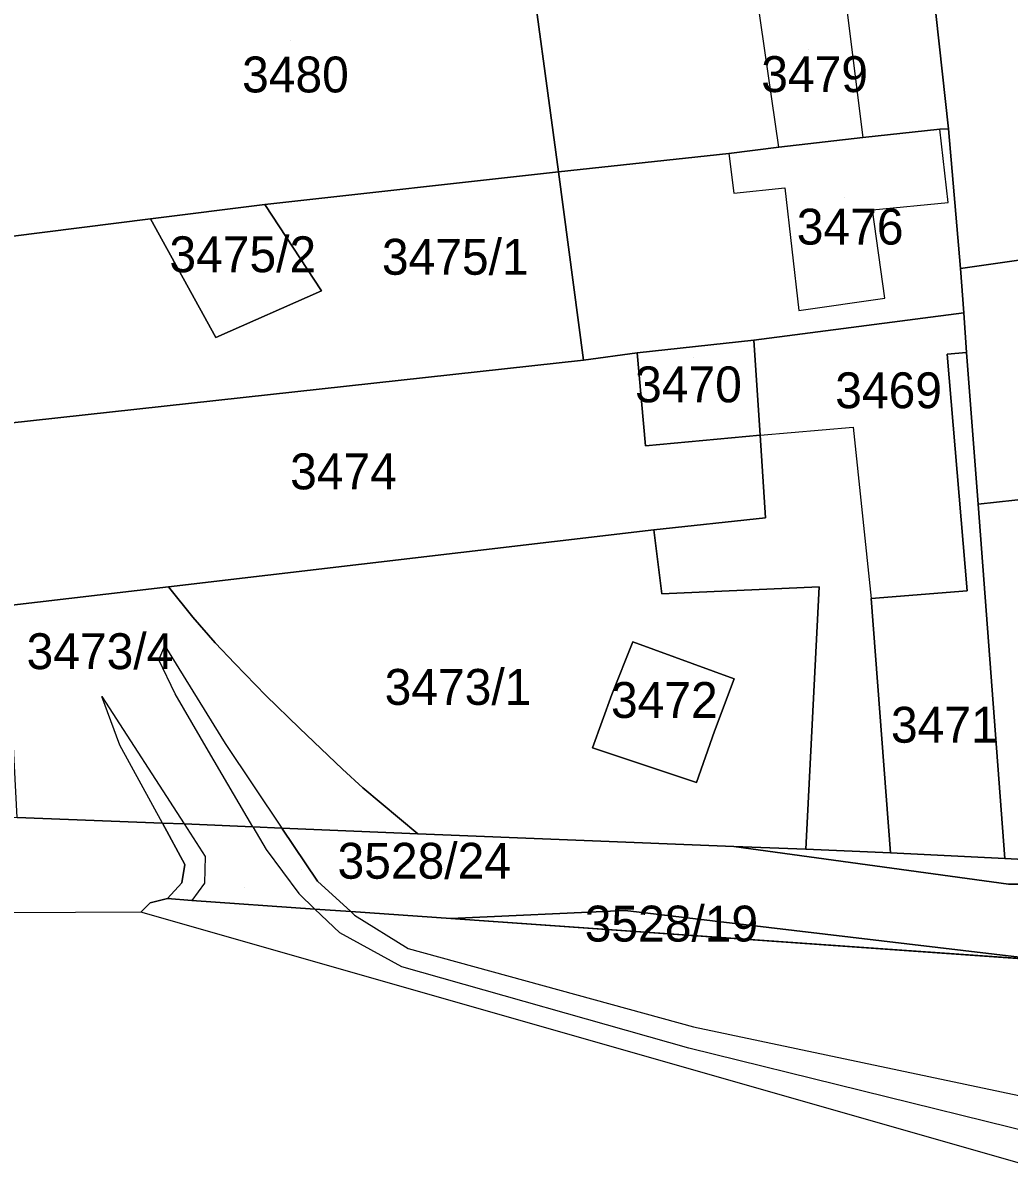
# Model space of a CAD drawing. Extents: x -262657 to -261595, y -1238015 to -1237156.
# Drawn here: x -262324.2 to -262269.2, y -1237566 to -1237502.5 of the extents above; entities that cross this region are included whole.
import ezdxf

# ---------------------------------------------------------------- set-up
doc = ezdxf.new("R2010")
doc.units = 0
for name, color, linetype in [('body_kn', 7, 'Continuous'), ('kladpar_druhypozemkov', 7, 'Continuous'), ('kladpar_hranice', 7, 'Continuous'), ('kladpar_parcelnecisla', 7, 'Continuous'), ('kladpar_plochy', 7, 'Continuous'), ('kladpar_sipky', 7, 'Continuous'), ('zappar_hrandruhpozemk', 7, 'Continuous')]:
    doc.layers.add(name, color=color, linetype=linetype)

msp = doc.modelspace()

# ---------------------------------------------------------------- linework, layer by layer
at = {"layer": 'body_kn'}
for p, q in [((-262273.09, -1237508.39), (-262273.09, -1237508.39)), ((-262272.6, -1237508.36), (-262272.6, -1237508.36)), ((-262277.39, -1237508.85), (-262277.39, -1237508.85)), ((-262284.85, -1237509.74), (-262284.85, -1237509.74)), ((-262284.85, -1237509.74), (-262284.85, -1237509.74)), ((-262282.06, -1237509.39), (-262282.06, -1237509.39)), ((-262282.06, -1237509.39), (-262282.06, -1237509.39)), ((-262294.34, -1237510.76), (-262294.34, -1237510.76)), ((-262281.74, -1237511.65), (-262281.74, -1237511.65)), ((-262284.57, -1237511.96), (-262284.57, -1237511.96)), ((-262310.72, -1237512.59), (-262310.72, -1237512.59)), ((-262276.84, -1237512.88), (-262276.84, -1237512.88)), ((-262272.63, -1237512.47), (-262272.63, -1237512.47)), ((-262317.09, -1237513.38), (-262317.09, -1237513.38)), ((-262317.09, -1237513.38), (-262317.09, -1237513.38)), ((-262271.94, -1237516.16), (-262271.94, -1237516.16)), ((-262271.94, -1237516.16), (-262271.94, -1237516.16)), ((-262307.55, -1237517.4), (-262307.55, -1237517.4)), ((-262276.16, -1237517.81), (-262276.16, -1237517.81)), ((-262280.95, -1237518.5), (-262280.95, -1237518.5)), ((-262271.76, -1237518.62), (-262271.76, -1237518.62)), ((-262271.76, -1237518.62), (-262271.76, -1237518.62)), ((-262313.45, -1237520), (-262313.45, -1237520)), ((-262283.46, -1237520.15), (-262283.46, -1237520.15)), ((-262283.46, -1237520.15), (-262283.46, -1237520.15)), ((-262292.96, -1237521.27), (-262292.96, -1237521.27)), ((-262289.96, -1237520.85), (-262289.96, -1237520.85)), ((-262272.69, -1237520.92), (-262272.69, -1237520.92)), ((-262271.61, -1237520.83), (-262271.61, -1237520.83)), ((-262277.92, -1237525), (-262277.92, -1237525)), ((-262283.11, -1237525.44), (-262283.11, -1237525.44)), ((-262283.11, -1237525.44), (-262283.11, -1237525.44)), ((-262289.49, -1237526.04), (-262289.49, -1237526.04)), ((-262270.96, -1237529.28), (-262270.96, -1237529.28)), ((-262282.8, -1237530.05), (-262282.8, -1237530.05)), ((-262289.03, -1237530.71), (-262289.03, -1237530.71)), ((-262316.09, -1237533.89), (-262316.09, -1237533.89)), ((-262316.09, -1237533.89), (-262316.09, -1237533.89)), ((-262279.82, -1237533.9), (-262279.82, -1237533.9)), ((-262288.58, -1237534.28), (-262288.58, -1237534.28)), ((-262276.91, -1237534.55), (-262276.91, -1237534.55)), ((-262271.57, -1237534.12), (-262271.57, -1237534.12)), ((-262314.73, -1237535.59), (-262314.73, -1237535.59)), ((-262316.3, -1237537.19), (-262316.3, -1237537.19)), ((-262313.49, -1237537.02), (-262313.49, -1237537.02)), ((-262290.2, -1237536.96), (-262290.2, -1237536.96)), ((-262290.2, -1237536.96), (-262290.2, -1237536.96)), ((-262316.63, -1237537.97), (-262316.63, -1237537.97)), ((-262312.39, -1237538.16), (-262312.39, -1237538.16)), ((-262284.55, -1237539.02), (-262284.55, -1237539.02)), ((-262319.8, -1237540), (-262319.8, -1237540)), ((-262315.71, -1237539.86), (-262315.71, -1237539.86)), ((-262310.67, -1237539.95), (-262310.67, -1237539.95)), ((-262291.37, -1237539.9), (-262291.37, -1237539.9)), ((-262308.79, -1237541.77), (-262308.79, -1237541.77)), ((-262285.65, -1237541.93), (-262285.65, -1237541.93)), ((-262318.8, -1237542.71), (-262318.8, -1237542.71)), ((-262312.93, -1237542.62), (-262312.93, -1237542.62)), ((-262292.46, -1237542.86), (-262292.46, -1237542.86)), ((-262313.85, -1237543.06), (-262313.85, -1237543.06)), ((-262306.38, -1237544.06), (-262306.38, -1237544.06)), ((-262286.65, -1237544.8), (-262286.65, -1237544.8)), ((-262305.26, -1237545.09), (-262305.26, -1237545.09)), ((-262316.43, -1237547.07), (-262316.43, -1237547.07)), ((-262316.43, -1237547.07), (-262316.43, -1237547.07)), ((-262315.22, -1237547.11), (-262315.22, -1237547.11)), ((-262315.22, -1237547.11), (-262315.22, -1237547.11)), ((-262311.39, -1237547.27), (-262311.39, -1237547.27)), ((-262311.39, -1237547.27), (-262311.39, -1237547.27)), ((-262309.76, -1237547.34), (-262309.76, -1237547.34)), ((-262302.19, -1237547.65), (-262302.19, -1237547.65)), ((-262310.65, -1237548.53), (-262310.65, -1237548.53)), ((-262284.57, -1237548.36), (-262284.57, -1237548.36)), ((-262284.57, -1237548.36), (-262284.57, -1237548.36)), ((-262280.56, -1237548.52), (-262280.56, -1237548.52)), ((-262314.05, -1237548.93), (-262314.05, -1237548.93)), ((-262275.85, -1237548.71), (-262275.85, -1237548.71)), ((-262275.85, -1237548.71), (-262275.85, -1237548.71)), ((-262269.47, -1237549.04), (-262269.47, -1237549.04)), ((-262269.47, -1237549.04), (-262269.47, -1237549.04)), ((-262315.18, -1237549.37), (-262315.18, -1237549.37)), ((-262315.35, -1237550.39), (-262315.35, -1237550.39)), ((-262314.08, -1237550.4), (-262314.08, -1237550.4)), ((-262307.78, -1237550.29), (-262307.78, -1237550.29)), ((-262269.27, -1237550.46), (-262269.27, -1237550.46)), ((-262269.27, -1237550.46), (-262269.27, -1237550.46)), ((-262308.83, -1237550.99), (-262308.83, -1237550.99)), ((-262317.1, -1237551.5), (-262317.1, -1237551.5)), ((-262316.14, -1237551.27), (-262316.14, -1237551.27)), ((-262316.14, -1237551.27), (-262316.14, -1237551.27)), ((-262314.79, -1237551.37), (-262314.79, -1237551.37)), ((-262317.63, -1237552.02), (-262317.63, -1237552.02)), ((-262307.93, -1237551.85), (-262307.93, -1237551.85)), ((-262305.92, -1237551.99), (-262305.92, -1237551.99)), ((-262305.92, -1237551.99), (-262305.92, -1237551.99)), ((-262305.71, -1237552.19), (-262305.71, -1237552.19)), ((-262300.35, -1237552.38), (-262300.35, -1237552.38)), ((-262300.35, -1237552.38), (-262300.35, -1237552.38)), ((-262290.64, -1237551.94), (-262290.64, -1237551.94)), ((-262306.53, -1237553.18), (-262306.53, -1237553.18)), ((-262302.73, -1237554.04), (-262302.73, -1237554.04)), ((-262303.08, -1237555.07), (-262303.08, -1237555.07)), ((-262286.82, -1237558.42), (-262286.82, -1237558.42)), ((-262287.08, -1237559.6), (-262287.08, -1237559.6))]:
    msp.add_line(p, q, dxfattribs=at)
at = {"layer": 'kladpar_druhypozemkov'}
for p, q in [((-262309.28, -1237503.43), (-262309.28, -1237503.43)), ((-262280.42, -1237503.93), (-262280.42, -1237503.93)), ((-262278.41, -1237512.21), (-262278.41, -1237512.21)), ((-262312.18, -1237514.47), (-262312.18, -1237514.47)), ((-262299.99, -1237514.47), (-262299.99, -1237514.47)), ((-262286.83, -1237521.1), (-262286.83, -1237521.1)), ((-262275.97, -1237522.44), (-262275.97, -1237522.44)), ((-262306.45, -1237526.81), (-262306.45, -1237526.81)), ((-262319.64, -1237536.96), (-262319.64, -1237536.96)), ((-262299.66, -1237538.6), (-262299.66, -1237538.6)), ((-262288.3, -1237539.38), (-262288.3, -1237539.38)), ((-262273.52, -1237540.36), (-262273.52, -1237540.36)), ((-262311.85, -1237550.66), (-262311.85, -1237550.66)), ((-262291.47, -1237552.68), (-262291.47, -1237552.68))]:
    msp.add_line(p, q, dxfattribs=at)
at = {"layer": 'kladpar_hranice'}
for p, q in [((-262269.27, -1237550.46), (-262284.57, -1237548.36)), ((-262284.57, -1237548.36), (-262269.27, -1237550.46)), ((-262266.92, -1237554.73), (-262300.35, -1237552.38))]:
    msp.add_line(p, q, dxfattribs=at)
for points in [[(-262275, -1237481.7), (-262253.7, -1237488.58), (-262252.4, -1237496.67), (-262250.53, -1237510.33), (-262257.99, -1237511.25), (-262257.63, -1237514.11), (-262271.94, -1237516.16), (-262272.6, -1237508.36), (-262274, -1237495.67), (-262274.04, -1237494.95), (-262274.65, -1237486.63), (-262275, -1237481.7)], [(-262274, -1237495.67), (-262272.6, -1237508.36), (-262273.09, -1237508.39), (-262277.39, -1237508.85), (-262282.06, -1237509.39), (-262284.85, -1237509.74), (-262294.34, -1237510.76), (-262296.18, -1237497.18), (-262274, -1237495.67)], [(-262302.16, -1237497.96), (-262297.12, -1237496.83), (-262296.18, -1237497.18), (-262294.34, -1237510.76), (-262310.72, -1237512.59), (-262317.09, -1237513.38), (-262324.89, -1237514.36), (-262325.3, -1237501.49), (-262302.16, -1237497.96)], [(-262271.76, -1237518.62), (-262283.46, -1237520.15), (-262289.96, -1237520.85), (-262292.96, -1237521.27), (-262294.34, -1237510.76), (-262284.85, -1237509.74), (-262282.06, -1237509.39), (-262277.39, -1237508.85), (-262273.09, -1237508.39), (-262272.6, -1237508.36), (-262271.94, -1237516.16), (-262271.76, -1237518.62)], [(-262271.94, -1237516.16), (-262257.63, -1237514.11), (-262257.99, -1237511.25), (-262250.53, -1237510.33), (-262249.59, -1237516.63), (-262249.02, -1237520.46), (-262247.96, -1237527.06), (-262253.94, -1237527.54), (-262265.84, -1237528.72), (-262270.96, -1237529.28), (-262271.61, -1237520.83), (-262271.76, -1237518.62), (-262271.94, -1237516.16)], [(-262317.09, -1237513.38), (-262313.45, -1237520), (-262307.55, -1237517.4), (-262310.72, -1237512.59), (-262294.34, -1237510.76), (-262292.96, -1237521.27), (-262325.13, -1237524.79), (-262324.89, -1237514.36), (-262317.09, -1237513.38)], [(-262317.09, -1237513.38), (-262310.72, -1237512.59), (-262307.55, -1237517.4), (-262313.45, -1237520), (-262317.09, -1237513.38)], [(-262275.85, -1237548.71), (-262280.56, -1237548.52), (-262279.82, -1237533.9), (-262288.58, -1237534.28), (-262289.03, -1237530.71), (-262282.8, -1237530.05), (-262283.11, -1237525.44), (-262283.46, -1237520.15), (-262271.76, -1237518.62), (-262271.61, -1237520.83), (-262272.69, -1237520.92), (-262271.57, -1237534.12), (-262276.91, -1237534.55), (-262275.85, -1237548.71)], [(-262283.46, -1237520.15), (-262283.11, -1237525.44), (-262289.49, -1237526.04), (-262289.96, -1237520.85), (-262283.46, -1237520.15)], [(-262325.13, -1237534.95), (-262325.13, -1237524.79), (-262292.96, -1237521.27), (-262289.96, -1237520.85), (-262289.49, -1237526.04), (-262283.11, -1237525.44), (-262282.8, -1237530.05), (-262289.03, -1237530.71), (-262316.09, -1237533.89), (-262325.13, -1237534.95)], [(-262269.47, -1237549.04), (-262275.85, -1237548.71), (-262276.91, -1237534.55), (-262271.57, -1237534.12), (-262272.69, -1237520.92), (-262271.61, -1237520.83), (-262270.96, -1237529.28), (-262269.47, -1237549.04)], [(-262241.76, -1237550.48), (-262269.47, -1237549.04), (-262270.96, -1237529.28), (-262265.84, -1237528.72), (-262265.82, -1237529.24), (-262265.52, -1237536.87), (-262253.53, -1237536.4), (-262243.58, -1237535.83), (-262241.76, -1237550.48)], [(-262316.09, -1237533.89), (-262289.03, -1237530.71), (-262288.58, -1237534.28)], [(-262316.09, -1237533.89), (-262314.73, -1237535.59), (-262313.49, -1237537.02), (-262312.39, -1237538.16), (-262310.67, -1237539.95), (-262308.79, -1237541.77), (-262306.38, -1237544.06), (-262305.26, -1237545.09), (-262302.19, -1237547.65), (-262309.76, -1237547.34), (-262311.39, -1237547.27), (-262315.22, -1237547.11), (-262316.43, -1237547.07), (-262324.52, -1237546.74), (-262325.13, -1237534.95), (-262316.09, -1237533.89)], [(-262288.58, -1237534.28), (-262279.82, -1237533.9), (-262280.56, -1237548.52), (-262284.57, -1237548.36), (-262302.19, -1237547.65), (-262305.26, -1237545.09), (-262306.38, -1237544.06), (-262308.79, -1237541.77), (-262310.67, -1237539.95), (-262312.39, -1237538.16), (-262313.49, -1237537.02), (-262314.73, -1237535.59), (-262316.09, -1237533.89)], [(-262290.2, -1237536.96), (-262284.55, -1237539.02), (-262285.65, -1237541.93), (-262286.65, -1237544.8), (-262292.46, -1237542.86), (-262291.37, -1237539.9), (-262290.2, -1237536.96)], [(-262290.2, -1237536.96), (-262291.37, -1237539.9), (-262292.46, -1237542.86), (-262286.65, -1237544.8), (-262285.65, -1237541.93), (-262284.55, -1237539.02), (-262290.2, -1237536.96)], [(-262324.52, -1237546.74), (-262316.43, -1237547.07), (-262315.18, -1237549.37), (-262315.35, -1237550.39), (-262316.14, -1237551.27), (-262317.1, -1237551.5), (-262317.63, -1237552.02), (-262339.48, -1237552.13), (-262352.05, -1237548.49), (-262352.22, -1237546.15)], [(-262316.43, -1237547.07), (-262315.22, -1237547.11), (-262311.39, -1237547.27), (-262309.76, -1237547.34), (-262307.78, -1237550.29), (-262305.92, -1237551.99), (-262307.93, -1237551.85), (-262314.79, -1237551.37), (-262316.14, -1237551.27), (-262315.35, -1237550.39), (-262315.18, -1237549.37), (-262316.43, -1237547.07)], [(-262300.35, -1237552.38), (-262305.92, -1237551.99), (-262307.78, -1237550.29), (-262309.76, -1237547.34), (-262302.19, -1237547.65), (-262284.57, -1237548.36)], [(-262284.57, -1237548.36), (-262280.56, -1237548.52), (-262275.85, -1237548.71), (-262269.47, -1237549.04), (-262241.76, -1237550.48), (-262238.68, -1237550.01), (-262238.76, -1237551.55), (-262233.07, -1237552.83), (-262232.32, -1237553), (-262224.57, -1237554.75), (-262222.49, -1237555.21), (-262210.43, -1237558.79), (-262200.33, -1237562.28), (-262190.37, -1237565.77), (-262189.59, -1237566.07), (-262181.83, -1237568.98), (-262172.07, -1237573.52)], [(-262163.92, -1237579.25), (-262199.34, -1237563.75), (-262233.3, -1237554.55), (-262250.47, -1237552.01), (-262250.41, -1237550.47), (-262269.27, -1237550.46)], [(-262269.27, -1237550.46), (-262250.41, -1237550.47), (-262250.47, -1237552.01), (-262233.3, -1237554.55), (-262199.34, -1237563.75), (-262163.92, -1237579.25)], [(-262218.71, -1237580.27), (-262317.63, -1237552.02), (-262317.1, -1237551.5), (-262316.14, -1237551.27)], [(-262316.14, -1237551.27), (-262314.79, -1237551.37), (-262307.93, -1237551.85), (-262305.92, -1237551.99), (-262300.35, -1237552.38), (-262266.92, -1237554.73)], [(-262300.35, -1237552.38), (-262290.64, -1237551.94), (-262266.92, -1237554.73)], [(-262266.92, -1237554.73), (-262290.64, -1237551.94), (-262300.35, -1237552.38)]]:
    msp.add_lwpolyline(points, dxfattribs=at)
at = {"layer": 'kladpar_plochy'}
for p, q in [((-262316.09, -1237533.89), (-262289.03, -1237530.71)), ((-262289.03, -1237530.71), (-262288.58, -1237534.28)), ((-262314.73, -1237535.59), (-262316.09, -1237533.89)), ((-262288.58, -1237534.28), (-262279.82, -1237533.9)), ((-262279.82, -1237533.9), (-262280.56, -1237548.52)), ((-262313.49, -1237537.02), (-262314.73, -1237535.59)), ((-262312.39, -1237538.16), (-262313.49, -1237537.02)), ((-262290.2, -1237536.96), (-262291.37, -1237539.9)), ((-262284.55, -1237539.02), (-262290.2, -1237536.96)), ((-262310.67, -1237539.95), (-262312.39, -1237538.16)), ((-262285.65, -1237541.93), (-262284.55, -1237539.02)), ((-262308.79, -1237541.77), (-262310.67, -1237539.95)), ((-262291.37, -1237539.9), (-262292.46, -1237542.86)), ((-262306.38, -1237544.06), (-262308.79, -1237541.77)), ((-262286.65, -1237544.8), (-262285.65, -1237541.93)), ((-262292.46, -1237542.86), (-262286.65, -1237544.8)), ((-262305.26, -1237545.09), (-262306.38, -1237544.06)), ((-262302.19, -1237547.65), (-262305.26, -1237545.09)), ((-262284.57, -1237548.36), (-262302.19, -1237547.65)), ((-262280.56, -1237548.52), (-262284.57, -1237548.36))]:
    msp.add_line(p, q, dxfattribs=at)
for points in [[(-262275, -1237481.7), (-262253.7, -1237488.58), (-262252.4, -1237496.67), (-262250.53, -1237510.33), (-262257.99, -1237511.25), (-262257.63, -1237514.11), (-262271.94, -1237516.16), (-262272.6, -1237508.36), (-262274, -1237495.67), (-262274.04, -1237494.95), (-262274.65, -1237486.63)], [(-262274, -1237495.67), (-262272.6, -1237508.36), (-262273.09, -1237508.39), (-262277.39, -1237508.85), (-262282.06, -1237509.39), (-262284.85, -1237509.74), (-262294.34, -1237510.76), (-262296.18, -1237497.18)], [(-262302.16, -1237497.96), (-262297.12, -1237496.83), (-262296.18, -1237497.18), (-262294.34, -1237510.76), (-262310.72, -1237512.59), (-262317.09, -1237513.38), (-262324.89, -1237514.36), (-262325.3, -1237501.49)], [(-262271.76, -1237518.62), (-262283.46, -1237520.15), (-262289.96, -1237520.85), (-262292.96, -1237521.27), (-262294.34, -1237510.76), (-262284.85, -1237509.74), (-262282.06, -1237509.39), (-262277.39, -1237508.85), (-262273.09, -1237508.39), (-262272.6, -1237508.36), (-262271.94, -1237516.16)], [(-262271.94, -1237516.16), (-262257.63, -1237514.11), (-262257.99, -1237511.25), (-262250.53, -1237510.33), (-262249.59, -1237516.63), (-262249.02, -1237520.46), (-262247.96, -1237527.06), (-262253.94, -1237527.54), (-262265.84, -1237528.72), (-262270.96, -1237529.28), (-262271.61, -1237520.83), (-262271.76, -1237518.62)], [(-262317.09, -1237513.38), (-262313.45, -1237520), (-262307.55, -1237517.4), (-262310.72, -1237512.59), (-262294.34, -1237510.76), (-262292.96, -1237521.27), (-262325.13, -1237524.79), (-262324.89, -1237514.36)], [(-262317.09, -1237513.38), (-262310.72, -1237512.59), (-262307.55, -1237517.4), (-262313.45, -1237520)], [(-262275.85, -1237548.71), (-262280.56, -1237548.52), (-262279.82, -1237533.9), (-262288.58, -1237534.28), (-262289.03, -1237530.71), (-262282.8, -1237530.05), (-262283.11, -1237525.44), (-262283.46, -1237520.15), (-262271.76, -1237518.62), (-262271.61, -1237520.83), (-262272.69, -1237520.92), (-262271.57, -1237534.12), (-262276.91, -1237534.55)], [(-262283.46, -1237520.15), (-262283.11, -1237525.44), (-262289.49, -1237526.04), (-262289.96, -1237520.85)], [(-262325.13, -1237534.95), (-262325.13, -1237524.79), (-262292.96, -1237521.27), (-262289.96, -1237520.85), (-262289.49, -1237526.04), (-262283.11, -1237525.44), (-262282.8, -1237530.05), (-262289.03, -1237530.71), (-262316.09, -1237533.89)], [(-262269.47, -1237549.04), (-262275.85, -1237548.71), (-262276.91, -1237534.55), (-262271.57, -1237534.12), (-262272.69, -1237520.92), (-262271.61, -1237520.83), (-262270.96, -1237529.28)], [(-262241.76, -1237550.48), (-262269.47, -1237549.04), (-262270.96, -1237529.28), (-262265.84, -1237528.72), (-262265.82, -1237529.24), (-262265.52, -1237536.87), (-262253.53, -1237536.4), (-262243.58, -1237535.83)], [(-262316.09, -1237533.89), (-262314.73, -1237535.59), (-262313.49, -1237537.02), (-262312.39, -1237538.16), (-262310.67, -1237539.95), (-262308.79, -1237541.77), (-262306.38, -1237544.06), (-262305.26, -1237545.09), (-262302.19, -1237547.65), (-262309.76, -1237547.34), (-262311.39, -1237547.27), (-262315.22, -1237547.11), (-262316.43, -1237547.07), (-262324.52, -1237546.74), (-262325.13, -1237534.95)], [(-262290.2, -1237536.96), (-262284.55, -1237539.02), (-262285.65, -1237541.93), (-262286.65, -1237544.8), (-262292.46, -1237542.86), (-262291.37, -1237539.9)], [(-262352.22, -1237546.15), (-262339.92, -1237547.91), (-262339.28, -1237547.74), (-262332.06, -1237547.64), (-262332.11, -1237546.54), (-262324.52, -1237546.74), (-262316.43, -1237547.07), (-262315.18, -1237549.37), (-262315.35, -1237550.39), (-262316.14, -1237551.27), (-262317.1, -1237551.5), (-262317.63, -1237552.02), (-262339.48, -1237552.13), (-262352.05, -1237548.49)], [(-262316.43, -1237547.07), (-262315.22, -1237547.11), (-262311.39, -1237547.27), (-262309.76, -1237547.34), (-262307.78, -1237550.29), (-262305.92, -1237551.99), (-262307.93, -1237551.85), (-262314.79, -1237551.37), (-262316.14, -1237551.27), (-262315.35, -1237550.39), (-262315.18, -1237549.37)], [(-262269.27, -1237550.46), (-262250.41, -1237550.47), (-262250.47, -1237552.01), (-262233.3, -1237554.55), (-262199.34, -1237563.75), (-262163.92, -1237579.25), (-262143.52, -1237592.34), (-262144.39, -1237597.16), (-262143.5, -1237598.35), (-262168.75, -1237582.94), (-262182.88, -1237574.53), (-262191.61, -1237569.82), (-262215.1, -1237563.73), (-262245.89, -1237556.21), (-262266.92, -1237554.73), (-262290.64, -1237551.94), (-262300.35, -1237552.38), (-262305.92, -1237551.99), (-262307.78, -1237550.29), (-262309.76, -1237547.34), (-262302.19, -1237547.65), (-262284.57, -1237548.36)], [(-262266.92, -1237554.73), (-262300.35, -1237552.38), (-262290.64, -1237551.94)]]:
    msp.add_lwpolyline(points, close=True, dxfattribs=at)
for points in [[(-262250.41, -1237550.47), (-262269.27, -1237550.46), (-262284.57, -1237548.36), (-262280.56, -1237548.52), (-262275.85, -1237548.71), (-262269.47, -1237549.04), (-262241.76, -1237550.48)], [(-262218.71, -1237580.27), (-262317.63, -1237552.02), (-262317.1, -1237551.5), (-262316.14, -1237551.27), (-262314.79, -1237551.37), (-262307.93, -1237551.85), (-262305.92, -1237551.99), (-262300.35, -1237552.38), (-262266.92, -1237554.73)]]:
    msp.add_lwpolyline(points, dxfattribs=at)
at = {"layer": 'kladpar_sipky'}
msp.add_line((-262308.68, -1237549.66), (-262308.68, -1237549.66), dxfattribs=at)
at = {"layer": 'zappar_hrandruhpozemk'}
for p, q in [((-262282.06, -1237509.39), (-262283.44, -1237499.94)), ((-262281.74, -1237511.65), (-262280.95, -1237518.5)), ((-262283.11, -1237525.44), (-262277.92, -1237525)), ((-262277.92, -1237525), (-262276.91, -1237534.55)), ((-262319.8, -1237540), (-262315.22, -1237547.11)), ((-262319.8, -1237540), (-262315.22, -1237547.11)), ((-262311.39, -1237547.27), (-262313.85, -1237543.06)), ((-262311.39, -1237547.27), (-262313.85, -1237543.06)), ((-262315.22, -1237547.11), (-262314.05, -1237548.93)), ((-262311.39, -1237547.27), (-262310.65, -1237548.53)), ((-262310.65, -1237548.53), (-262308.83, -1237550.99)), ((-262308.83, -1237550.99), (-262307.93, -1237551.85)), ((-262262.57, -1237565.64), (-262287.08, -1237559.6))]:
    msp.add_line(p, q, dxfattribs=at)
for points in [[(-262283.44, -1237499.94), (-262278.53, -1237499.64), (-262277.39, -1237508.85)], [(-262280.95, -1237518.5), (-262276.16, -1237517.81), (-262276.84, -1237512.88), (-262272.63, -1237512.47), (-262273.09, -1237508.39)], [(-262284.85, -1237509.74), (-262284.57, -1237511.96), (-262281.74, -1237511.65)], [(-262313.85, -1237543.06), (-262315.71, -1237539.86), (-262316.63, -1237537.97), (-262316.3, -1237537.19), (-262312.93, -1237542.62), (-262309.76, -1237547.34)], [(-262313.85, -1237543.06), (-262315.71, -1237539.86), (-262316.63, -1237537.97), (-262316.3, -1237537.19), (-262312.93, -1237542.62), (-262309.76, -1237547.34)], [(-262316.43, -1237547.07), (-262318.8, -1237542.71), (-262319.8, -1237540)], [(-262316.43, -1237547.07), (-262318.8, -1237542.71), (-262319.8, -1237540)], [(-262314.05, -1237548.93), (-262314.08, -1237550.4), (-262314.79, -1237551.37)], [(-262287.08, -1237559.6), (-262303.08, -1237555.07), (-262306.53, -1237553.18), (-262307.93, -1237551.85)], [(-262305.92, -1237551.99), (-262305.71, -1237552.19), (-262302.73, -1237554.04), (-262286.82, -1237558.42), (-262262.26, -1237563.6)]]:
    msp.add_lwpolyline(points, dxfattribs=at)

# ---------------------------------------------------------------- texts
at = {"layer": 'kladpar_parcelnecisla'}
for s, p in [('3480', (-262311.985, -1237506.34)), ('3479', (-262283.045, -1237506.32)), ('3476', (-262281.065, -1237514.82)), ('3475/2', (-262316.037, -1237516.36)), ('3475/1', (-262304.191, -1237516.5)), ('3470', (-262290.077, -1237523.61)), ('3469', (-262278.922, -1237523.94)), ('3474', (-262309.305, -1237528.46)), ('3473/4', (-262323.997, -1237538.48)), ('3473/1', (-262304.038, -1237540.47)), ('3472', (-262291.422, -1237541.2)), ('3471', (-262275.816, -1237542.58)), ('3528/24', (-262306.663, -1237550.16)), ('3528/19', (-262292.887, -1237553.66))]:
    msp.add_text(s, height=2, dxfattribs=at).set_placement(p)

doc.saveas('drawing.dxf')
